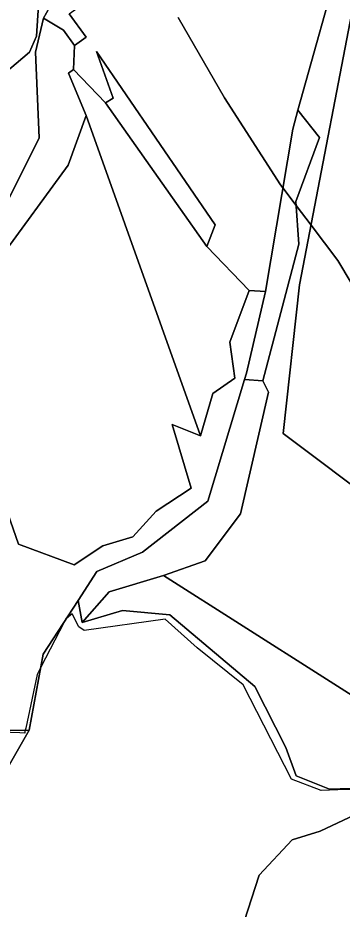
# Model space of a CAD drawing. Extents: x -477304 to -465429, y -1159113 to -1149210.
# Drawn here: x -471587.8 to -471472.1, y -1154554.9 to -1154236.6 of the extents above; entities that cross this region are included whole.
import ezdxf

# ---------------------------------------------------------------- set-up
doc = ezdxf.new("R2010")
doc.units = 0
for name, color, linetype in [('BPEJ_s', 7, 'Continuous'), ('ostatni_s', 7, 'Continuous'), ('PUPFL_s', 7, 'Continuous'), ('trav_porost_s', 7, 'Continuous')]:
    doc.layers.add(name, color=color, linetype=linetype)

msp = doc.modelspace()

# ---------------------------------------------------------------- linework, layer by layer
at = {"layer": 'BPEJ_s'}
for points in [[(-471468.92, -1154331.24), (-471473.69, -1154323.19), (-471483.24, -1154310.56), (-471488.55, -1154303.54), (-471493.29, -1154297.27), (-471494.09, -1154296.21), (-471514.06, -1154265.19), (-471530.64, -1154236.5)], [(-471530.64, -1154236.5), (-471514.06, -1154265.19), (-471494.09, -1154296.21), (-471493.29, -1154297.27), (-471488.55, -1154303.54), (-471483.24, -1154310.56), (-471473.69, -1154323.19), (-471468.92, -1154331.24)], [(-471469.44, -1154512.09), (-471473.7, -1154512.27), (-471479.64, -1154512.51), (-471490.26, -1154508.47), (-471507.48, -1154474.69), (-471523.84, -1154461.52), (-471535.31, -1154451.32), (-471564.21, -1154455.36), (-471566.12, -1154454.08), (-471568.46, -1154449.41), (-471570.51, -1154451.08), (-471570.8, -1154451.32), (-471571.33, -1154452.36), (-471579.62, -1154468.42), (-471580.99, -1154471.08), (-471585.03, -1154490.23), (-471585.2, -1154490.98), (-471585.32, -1154491.56), (-471585.4, -1154491.97), (-471587.16, -1154491.9), (-471604.13, -1154491.28)], [(-471469.44, -1154512.09), (-471473.7, -1154512.27), (-471479.64, -1154512.51), (-471490.26, -1154508.47), (-471507.48, -1154474.69), (-471523.84, -1154461.52), (-471535.31, -1154451.32), (-471564.21, -1154455.36), (-471566.12, -1154454.08), (-471568.46, -1154449.41), (-471570.51, -1154451.08), (-471570.8, -1154451.32), (-471571.33, -1154452.36), (-471579.62, -1154468.42), (-471580.99, -1154471.08), (-471585.03, -1154490.23)], [(-471585.03, -1154490.23), (-471585.2, -1154490.98), (-471585.32, -1154491.56), (-471585.4, -1154491.97), (-471587.16, -1154491.9), (-471604.13, -1154491.28)]]:
    msp.add_lwpolyline(points, dxfattribs=at)
at = {"layer": 'ostatni_s'}
for points in [[(-471636.59, -1154269.05), (-471622.29, -1154251.33), (-471608, -1154212.82), (-471604.83, -1154225.85), (-471601.59, -1154230.46), (-471586.06, -1154219.89), (-471580.06, -1154226.43), (-471581.21, -1154243.16), (-471583.68, -1154248.83), (-471608.33, -1154269.66), (-471626.65, -1154273.16)], [(-471499.47, -1154334.25), (-471489.79, -1154276.33), (-471487.9, -1154269.54), (-471480.18, -1154279.26), (-471488.64, -1154302.12), (-471487.63, -1154317.41), (-471500.44, -1154366.16), (-471507, -1154365.75), (-471506.32, -1154363.5)]]:
    msp.add_lwpolyline(points, close=True, dxfattribs=at)
msp.add_lwpolyline([(-471569.57, -1154235.12), (-471563.48, -1154243.44), (-471567.57, -1154246.4), (-471571.56, -1154241.01), (-471578.64, -1154236.69), (-471575.45, -1154231.01)], dxfattribs=at)
at = {"layer": 'PUPFL_s'}
for points in [[(-471608.33, -1154269.66), (-471583.68, -1154248.83), (-471581.21, -1154243.16), (-471580.06, -1154226.43), (-471575.45, -1154231.01), (-471578.64, -1154236.69), (-471581.6, -1154248.83), (-471580.2, -1154279.46), (-471594.94, -1154308.77)], [(-471612.51, -1154353.32), (-471587.57, -1154424.46), (-471567.69, -1154431.91), (-471557.57, -1154425.07), (-471546.87, -1154421.86), (-471538.44, -1154412.68), (-471526.05, -1154404.53), (-471532.84, -1154381.81), (-471522.72, -1154385.84), (-471518.23, -1154370.69), (-471510.42, -1154365.21), (-471512.23, -1154352.41), (-471505.27, -1154333.97), (-471499.47, -1154334.25), (-471506.32, -1154363.5), (-471507, -1154365.75), (-471520.1, -1154409.18), (-471543.33, -1154427.38), (-471559.66, -1154434.3), (-471566.37, -1154444.68), (-471578.76, -1154463.85), (-471583.86, -1154490.96), (-471670.21, -1154492.33)], [(-471636.34, -1154591.19), (-471605.72, -1154529.05), (-471583.86, -1154490.96), (-471578.76, -1154463.85), (-471566.37, -1154444.68), (-471564.89, -1154452.47), (-471550.47, -1154448.24), (-471533.63, -1154449.76), (-471503.31, -1154475.32), (-471492.22, -1154497.14), (-471488.57, -1154507.25), (-471476.61, -1154511.98), (-471465.19, -1154511.65), (-471457.88, -1154507.21), (-471451.9, -1154510.73), (-471455.28, -1154515.31), (-471479.93, -1154527.02), (-471489.94, -1154530.1), (-471501.72, -1154542.74), (-471507.13, -1154559.24)]]:
    msp.add_lwpolyline(points, dxfattribs=at)
for points in [[(-471563.5, -1154271.39), (-471569.92, -1154289.14), (-471594.07, -1154322.28), (-471608.31, -1154336.4), (-471612.51, -1154353.32), (-471617.98, -1154350.44), (-471610.08, -1154331.5), (-471594.94, -1154308.77), (-471580.2, -1154279.46), (-471581.6, -1154248.83), (-471578.64, -1154236.69), (-471571.56, -1154241.01), (-471567.57, -1154246.4), (-471568.02, -1154255.01), (-471569.75, -1154256.33)], [(-471559.73, -1154248.63), (-471517.4, -1154310.45), (-471520.41, -1154318.28), (-471556.58, -1154266.87), (-471553.81, -1154265.31)], [(-471563.5, -1154271.39), (-471569.75, -1154256.33), (-471568.02, -1154255.01), (-471556.58, -1154266.87), (-471520.41, -1154318.28), (-471505.27, -1154333.97), (-471512.23, -1154352.41), (-471510.42, -1154365.21), (-471518.23, -1154370.69), (-471522.72, -1154385.84)], [(-471546.87, -1154421.86), (-471557.57, -1154425.07), (-471567.69, -1154431.91), (-471587.57, -1154424.46), (-471612.51, -1154353.32), (-471608.31, -1154336.4), (-471594.07, -1154322.28), (-471569.92, -1154289.14), (-471563.5, -1154271.39), (-471522.72, -1154385.84), (-471532.84, -1154381.81), (-471526.05, -1154404.53), (-471538.44, -1154412.68)], [(-471926.3, -1154475.13), (-471914.29, -1154400.4), (-471884.48, -1154408.39), (-471837.2, -1154392.79), (-471818.22, -1154378.77), (-471781.56, -1154355.08), (-471716.96, -1154340.3), (-471659.44, -1154426.99), (-471695.35, -1154463.3), (-471670.21, -1154492.33), (-471583.86, -1154490.96), (-471605.72, -1154529.05), (-471636.34, -1154591.19), (-471649.92, -1154574.53), (-471666.68, -1154549.62), (-471738.57, -1154582.21), (-471845.17, -1154603.75), (-471898.99, -1154614.43), (-471906.1, -1154578.81), (-471912.68, -1154523.9)], [(-471535.89, -1154435.7), (-471555.24, -1154441.49), (-471564.89, -1154452.47), (-471566.37, -1154444.68), (-471559.66, -1154434.3), (-471543.33, -1154427.38), (-471520.1, -1154409.18), (-471507, -1154365.75), (-471500.44, -1154366.16), (-471498.42, -1154370.19), (-471508.41, -1154413.67), (-471520.98, -1154430.48)], [(-471457.88, -1154507.21), (-471465.19, -1154511.65), (-471476.61, -1154511.98), (-471488.57, -1154507.25), (-471492.22, -1154497.14), (-471503.31, -1154475.32), (-471533.63, -1154449.76), (-471550.47, -1154448.24), (-471564.89, -1154452.47), (-471555.24, -1154441.49), (-471535.89, -1154435.7), (-471450.57, -1154489.95)], [(-471553.09, -1154600.62), (-471536.57, -1154590.63), (-471507.13, -1154559.24), (-471501.72, -1154542.74), (-471489.94, -1154530.1), (-471479.93, -1154527.02), (-471455.28, -1154515.31), (-471451.9, -1154510.73), (-471367.58, -1154560.31), (-471352.88, -1154579.63), (-471345.16, -1154596.36), (-471409.78, -1154621.65), (-471488.17, -1154628.02), (-471549.28, -1154619.95), (-471552.89, -1154636.12), (-471560.98, -1154614.83)]]:
    msp.add_lwpolyline(points, close=True, dxfattribs=at)
at = {"layer": 'trav_porost_s'}
msp.add_lwpolyline([(-471499.47, -1154334.25), (-471505.27, -1154333.97), (-471520.41, -1154318.28), (-471517.4, -1154310.45), (-471559.73, -1154248.63), (-471553.81, -1154265.31), (-471556.58, -1154266.87), (-471568.02, -1154255.01), (-471567.57, -1154246.4), (-471563.48, -1154243.44), (-471569.57, -1154235.12), (-471547.59, -1154219.4), (-471534.67, -1154196.17), (-471519.91, -1154182.19), (-471523.18, -1154179.1), (-471495.29, -1154142.97), (-471473.75, -1154113.33), (-471432.38, -1154059.86), (-471446.89, -1154103.16), (-471451.56, -1154129.09), (-471463.24, -1154168.03), (-471471.68, -1154211.39), (-471487.9, -1154269.54), (-471489.79, -1154276.33)], close=True, dxfattribs=at)
for points in [[(-471339.65, -1154194.28), (-471371.61, -1154262.92), (-471390.96, -1154388.11), (-471440.29, -1154327.63), (-471445.59, -1154342.87), (-471434.87, -1154356.76), (-471437.57, -1154361.48), (-471425.18, -1154374.99), (-471392.39, -1154397.67), (-471393.84, -1154407.52), (-471395.52, -1154410.58), (-471409.28, -1154422.88), (-471422.1, -1154438.47), (-471493.24, -1154384.98), (-471487.32, -1154331.88), (-471465.18, -1154216.09)], [(-471465.18, -1154216.09), (-471487.32, -1154331.88), (-471493.24, -1154384.98), (-471422.1, -1154438.47), (-471426.9, -1154467.18), (-471432.22, -1154448.86), (-471440.61, -1154447.47), (-471431.18, -1154463.57), (-471433.64, -1154465.11), (-471430.6, -1154476.96), (-471438.74, -1154486.5), (-471450.57, -1154489.95), (-471535.89, -1154435.7), (-471520.98, -1154430.48), (-471508.41, -1154413.67), (-471498.42, -1154370.19), (-471500.44, -1154366.16), (-471487.63, -1154317.41), (-471488.64, -1154302.12), (-471480.18, -1154279.26), (-471487.9, -1154269.54), (-471471.68, -1154211.39)]]:
    msp.add_lwpolyline(points, dxfattribs=at)

doc.saveas('drawing.dxf')
